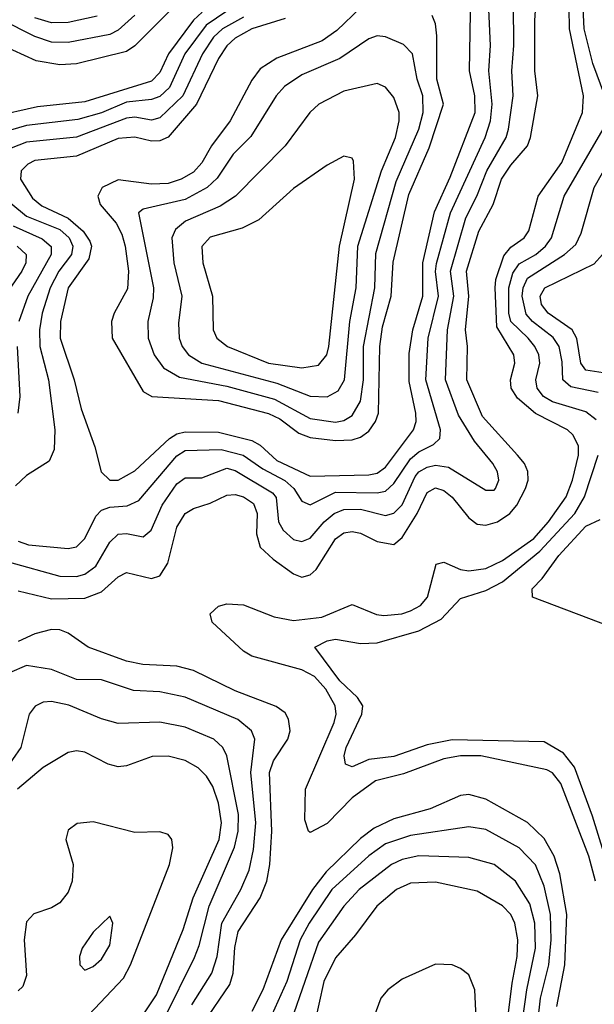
# Model space of a CAD drawing. Header units: inches. Extents: x 884549 to 1028252, y 526810 to 653624.
# Tile 690 of 1056: x 997614 to 998990, y 571415 to 573772. Entities that reach past the tile are written whole.
import ezdxf

# ---------------------------------------------------------------- set-up
doc = ezdxf.new("R2010")
doc.units = ezdxf.units.IN
doc.header["$MEASUREMENT"] = 0
doc.layers.add('A9597', color=7, linetype='Continuous')

msp = doc.modelspace()

# ---------------------------------------------------------------- linework, layer by layer
at = {"layer": 'A9597', "color": 5}
for points, elevation in [([(999015.3, 573590), (998987, 573667), (998966.2, 573750), (998960.4, 573870)], 1960), ([(997610, 572524.3), (997635.4, 572515.4), (997730, 572506.3), (997750, 572510.1), (997769.9, 572530), (997796.2, 572583.8), (997810, 572598), (997830, 572605.2), (997871.5, 572608.5), (997899, 572621), (997990, 572728.5), (998010, 572740.6), (998096.6, 572743.4), (998149.6, 572729.6), (998196.7, 572696.7), (998248.8, 572668.8), (998270.4, 572650), (998290, 572619.8), (998310, 572610.9), (998370, 572641.1), (998470, 572639.7), (998490, 572643.9), (998510, 572661.9), (998550, 572720.7), (998570, 572737.5), (998604.9, 572755.1), (998620.1, 572770), (998622.2, 572790), (998587, 572910), (998591.9, 573010), (998616.9, 573110), (998609.5, 573169.5), (998611.9, 573188.1), (998645.8, 573310), (998728.6, 573490), (998741.3, 573530), (998745.8, 573570), (998737.4, 573650), (998741.5, 573710), (998735, 573850)], 2060), ([(998250, 573775.2), (998170, 573750.5), (998130, 573727.9), (998110.3, 573709.7), (998090, 573679.4), (998037.7, 573570), (997970, 573490.6), (997950, 573481.9), (997930, 573481.2), (997890, 573490.9), (997850, 573487.3), (997750, 573445.7), (997650, 573435.2), (997633.4, 573426.6), (997617.6, 573410), (997616.2, 573390), (997645.1, 573345.1), (997666.9, 573326.9), (997730, 573297), (997765.9, 573265.9), (997782.2, 573242.2), (997785.7, 573230), (997780, 573200), (997729.8, 573130), (997712, 573050), (997710.8, 573010), (997744.2, 572910), (997760.9, 572840.9), (997794.3, 572750), (997808.9, 572690), (997830, 572670.1), (997850, 572669.7), (997890, 572692), (997973.1, 572770), (997990, 572780.8), (998010, 572785.6), (998090, 572784.5), (998170, 572764.5), (998190, 572753.5), (998230, 572717.2), (998310, 572679.3), (998450, 572682.6), (998470, 572687), (998490, 572701.2), (998557.4, 572790), (998563.6, 572810), (998563.1, 572830), (998546.4, 572906.4), (998547.1, 572972.9), (998555.5, 573030), (998579.5, 573110), (998579.2, 573190), (998607.8, 573312.2), (998645.1, 573394.9), (998704.9, 573550), (998704.2, 573590), (998691.3, 573650), (998694.5, 573834.5)], 2080), ([(998993.2, 571710), (998977.1, 571770), (998910, 571943.6), (998890, 571969.5), (998876.7, 571976.7), (998718.7, 572010), (998670, 572010.3), (998630, 572003.2), (998533.1, 571966.9), (998466.2, 571950), (998410, 571909.9), (998350, 571848.1), (998310, 571826.7), (998305.9, 571830), (998297.1, 571857.1), (998298.5, 571930), (998367, 572090), (998371.6, 572110), (998369.7, 572130), (998347.2, 572170), (998320.1, 572200.1), (998290, 572215.8), (998170, 572249), (998150, 572260.3), (998074.7, 572330), (998069.9, 572350.1), (998090, 572368.5), (998110, 572374.2), (998150, 572371.6), (998223.1, 572343.1), (998270, 572334.3), (998337.9, 572342.1), (998410, 572372.1), (998468.7, 572348.7), (998486, 572346), (998529.6, 572350), (998550, 572357), (998573.9, 572370), (998591, 572390), (998611.4, 572468.6), (998630, 572473.3), (998670, 572456.2), (998690, 572452.7), (998730, 572458.6), (998770, 572477.5), (998845.1, 572530), (998880.4, 572570), (998922.7, 572630), (998937.8, 572670), (998952.4, 572730), (998952.3, 572752.3), (998938.8, 572778.8), (998925.9, 572790), (998849.6, 572829.6), (998806.5, 572866.5), (998790.8, 572890), (998789.6, 572910), (998799.8, 572950), (998797.6, 572970), (998756.8, 573036.8), (998752.4, 573130), (998754.6, 573150), (998773.4, 573206.6), (998790, 573227.4), (998821.8, 573250), (998833.6, 573266.4), (998855.9, 573350), (998912.6, 573430), (998961.8, 573550), (998964.6, 573590), (998930.5, 573750), (998928.9, 573850)], 1980), ([(997610, 572405), (997690, 572385.8), (997770, 572387.8), (997810, 572402.7), (997850, 572438.3), (997870, 572448.7), (997930, 572434.8), (997950, 572441.3), (997968.5, 572471.5), (997990, 572557.4), (998010, 572590), (998030, 572602.3), (998070, 572614.9), (998110, 572634), (998130, 572635.7), (998150, 572630.3), (998173.9, 572613.9), (998182.8, 572590), (998181.5, 572541.5), (998189.8, 572509.8), (998220.8, 572480.8), (998270, 572446.1), (998290, 572438.1), (998310, 572443), (998324, 572456), (998370, 572529.6), (998390, 572543.5), (998410, 572547.1), (998430, 572543.1), (998470, 572523.1), (998510, 572516), (998530, 572532.5), (998565.6, 572590), (998590, 572640.3), (998610, 572651.9), (998630, 572645.5), (998650, 572629), (998690, 572580.1), (998710, 572564.6), (998730, 572562.2), (998758.5, 572570), (998788.1, 572590), (998804.5, 572610), (998825.1, 572650), (998831.6, 572670), (998831, 572691), (998822.6, 572710), (998806.2, 572730), (998722.1, 572822.1), (998684.6, 572910), (998686.2, 572990), (998681.9, 573030), (998689.4, 573110), (998684.3, 573170), (998713.9, 573266.1), (998747.6, 573330), (998767.9, 573390), (998790, 573423.8), (998829.9, 573470), (998837.6, 573490), (998855, 573590), (998847.5, 573650), (998847.4, 573770), (998851.8, 573830)], 2020), ([(998110, 573792.8), (998060.8, 573759.2), (998009.2, 573690), (997973, 573610), (997950, 573588.5), (997930, 573581.3), (997870, 573574.4), (997810, 573549.1), (997752.9, 573532.9), (997630, 573518.7), (997514.7, 573485.3)], 2040), ([(998051, 573790), (998030, 573771), (997970.6, 573690), (997950, 573645.3), (997930, 573624.7), (997770, 573575.4), (997656.9, 573563.1), (997550, 573539.4)], 2020), ([(997990.4, 573810), (997890, 573709.6), (997870, 573695.6), (997750, 573666.6), (997710, 573663.8), (997653.2, 573673.2), (997570, 573711.7)], 1980), ([(997590, 572473.4), (997710, 572440.2), (997750, 572439.6), (997770, 572445.1), (997796.2, 572463.8), (997830, 572521.6), (997850, 572541), (997870, 572542.2), (997910, 572533.9), (997929.2, 572550), (997955.4, 572610), (997990, 572661.2), (998010, 572675.6), (998050, 572675.8), (998110, 572698.4), (998130, 572692.9), (998219.3, 572639.4), (998228.4, 572628.4), (998234.1, 572570), (998244.8, 572550), (998270, 572527.9), (998290, 572522.9), (998310, 572531.4), (998343.3, 572570), (998367, 572590), (998390, 572599.7), (998430, 572600.6), (998490, 572585.7), (998510, 572591.1), (998530, 572610.5), (998561.5, 572678.5), (998570, 572689.5), (998590, 572701.3), (998610, 572705.6), (998640.8, 572700.8), (998730, 572646), (998750, 572646), (998753.7, 572650), (998761.8, 572670), (998758.4, 572690), (998747.1, 572710), (998703.3, 572763.3), (998665.2, 572825.2), (998633.5, 572910), (998638.3, 573030), (998654, 573110), (998645.5, 573170), (998682.4, 573297.6), (998709.2, 573350), (998732.8, 573410), (998779.2, 573490), (998785, 573510), (998796.2, 573590), (998792.3, 573650), (998797.7, 573710), (998796.3, 573810)], 2040), ([(998430, 573800.3), (998373.4, 573746.5), (998338.7, 573721.3), (998230, 573679.6), (998190, 573654.7), (998170, 573627.5), (998118.4, 573530), (998073.6, 573470), (998050.4, 573429.6), (998030, 573407.4), (998001, 573390), (997970, 573379.9), (997930, 573378.6), (997850, 573388.5), (997811.5, 573370), (997801.5, 573350), (997806.5, 573330), (997844.7, 573284.8), (997858.7, 573258.7), (997867, 573230), (997874.6, 573170), (997872.2, 573127.8), (997839.9, 573070), (997833.6, 573050), (997835.2, 573010), (997910, 572882.5), (997930.6, 572870), (998090, 572860.2), (998210, 572829.6), (998236.8, 572816.8), (998282.8, 572782.8), (998310, 572771.9), (998370, 572764.9), (998410, 572766.4), (998430, 572773), (998450, 572787), (998466.3, 572810), (998473.4, 572830), (998476.5, 572990), (998483, 573037), (998503.8, 573110), (998508.5, 573191.5), (998546.2, 573353.8), (998594.7, 573465.3), (998628.9, 573570), (998612.9, 573630), (998613.2, 573733.2), (998610, 573762.4), (998601.7, 573781.7)], 2120), ([(998150, 573778), (998099.9, 573750), (998078.4, 573730), (998051.8, 573690), (998004.6, 573590), (997950, 573536.8), (997930, 573531.8), (997890, 573538.8), (997870, 573536.4), (997750, 573491.2), (997630, 573479.2), (997556.4, 573450)], 2060), ([(997890, 573782.9), (997850, 573747.2), (997830, 573736.2), (997730, 573717.8), (997690, 573718.4), (997650, 573731.9), (997570, 573772.6)], 1960), ([(997799.6, 573780.4), (997730, 573765.7), (997690, 573764.2), (997650, 573776.3)], 1940), ([(998994.5, 572814.5), (998970, 572833.6), (998890, 572857.3), (998868.3, 572870), (998853.3, 572890), (998850.2, 572910), (998859.9, 572950), (998856.9, 572970), (998847.9, 572990), (998831.7, 573010), (998790.4, 573050), (998785.3, 573070), (998785.2, 573130), (998795, 573165), (998810, 573187.6), (998850, 573210.3), (998873.1, 573230), (998887.8, 573250), (998918.3, 573350), (999011, 573510)], 1960), ([(998999.4, 572879.4), (998933.7, 572893.7), (998914.8, 572910), (998913.5, 572953.5), (998905.8, 572990), (998891.7, 573011.7), (998842.4, 573050), (998827.1, 573067.1), (998817.4, 573110), (998819.5, 573130), (998830, 573153.6), (998919.1, 573210), (998945.7, 573234.3), (998958.9, 573261.1), (998990, 573370.1), (999030, 573440.5)], 1940), ([(997550, 573368), (997630, 573302.1), (997710, 573269.6), (997732.3, 573250), (997741.6, 573230), (997738.1, 573210), (997707.9, 573170), (997687.2, 573130), (997667.7, 573070), (997661.3, 573030), (997662.2, 572990), (997683.2, 572910), (997698.2, 572790), (997696.9, 572743.1), (997684.5, 572715.5), (997630, 572681.2), (997603.8, 572656.2)], 2060), ([(997598.8, 573278.8), (997667.6, 573247.6), (997689.5, 573229.5), (997689.5, 573210), (997633.4, 573110), (997612, 573050)], 2040), ([(997608.3, 573230), (997629.7, 573209.7), (997628.6, 573190), (997619.3, 573170), (997563.1, 573090)], 2020), ([(999042.4, 572922.4), (998970, 572932.9), (998957.9, 572950), (998948.6, 573008.6), (998937.5, 573030), (998879.6, 573070), (998863.9, 573090), (998860.8, 573110), (998871.3, 573130), (998990, 573187.5), (999009.5, 573210)], 1920), ([(997607.8, 572990), (997614.5, 572870), (997609.7, 572830.3)], 2040), ([(999030, 571723.4), (998985.7, 571865.7), (998942.9, 571982.9), (998916.5, 572016.5), (998870, 572043.9), (998650, 572048.7), (998590, 572036.4), (998510, 572008.4), (998450, 572001.2), (998410, 571983.6), (998394.3, 571990), (998391.4, 572010), (998396, 572030), (998433.4, 572110), (998435.8, 572130), (998423.4, 572150), (998380.8, 572190), (998321.1, 572270), (998350, 572285), (998370, 572289.6), (998430, 572278.8), (998470, 572280.3), (998570, 572309.5), (998623.1, 572336.9), (998670, 572386.4), (998730, 572406.1), (998770, 572426.2), (998859.7, 572500.3), (998943.4, 572590), (998967, 572630), (998999.7, 572730)], 1960), ([(999030, 572319), (998842, 572390), (998841.3, 572410), (998865.1, 572434.9), (998904.8, 572490), (998970, 572559.7), (999004.4, 572575.6)], 1940), ([(998054, 571370), (998117.1, 571462.9), (998125.3, 571490), (998128.9, 571551.1), (998137.5, 571590), (998190.1, 571669.9), (998205.7, 571710), (998213.4, 571750), (998217.7, 571830), (998212.6, 571970), (998222.2, 571997.8), (998256.1, 572050), (998261.4, 572070), (998257.9, 572097.9), (998250, 572112.7), (998228.4, 572128.4), (998130, 572165.9), (998030, 572214.5), (997990, 572224.4), (997909.1, 572229.1), (997870, 572236.9), (997777.7, 572270), (997730, 572303.5), (997710, 572312.1), (997690, 572312.9), (997650, 572302.5), (997610, 572283.9)], 2020), ([(998026.2, 571413.8), (998074.3, 571490), (998087.3, 571530), (998097.8, 571610), (998143.7, 571690), (998163.6, 571736.4), (998173.9, 571786.1), (998179.9, 571850), (998167.2, 571970), (998177.1, 572050), (998169, 572070), (998136.7, 572096.7), (998010, 572150.6), (997950, 572163.4), (997886.6, 572166.6), (997810, 572192), (997750, 572193.2), (997690, 572216.5), (997630, 572226.2), (997590, 572209)], 2040), ([(997959.7, 571380.3), (998032.6, 571527.4), (998043.9, 571556.1), (998067.5, 571650), (998128.8, 571791.2), (998137.4, 571830), (998138.2, 571870), (998110, 572009.8), (998100.4, 572030), (998078.7, 572050), (998010, 572079), (997950, 572091.1), (997850, 572087.8), (997810, 572098.4), (997731.4, 572131.4), (997690, 572140.1), (997670, 572138.7), (997651, 572129), (997636.4, 572110), (997616.9, 572030), (997555.8, 571944.2)], 2060), ([(997910, 571390.4), (997941.5, 571438.5), (998005.4, 571594.6), (998029.7, 571670), (998091.7, 571810), (998097.3, 571850), (998090, 571896.5), (998076.6, 571936.6), (998061.8, 571961.8), (998041.8, 571981.8), (998010, 571998.9), (997970, 572009.6), (997931.4, 572008.6), (997870, 571986.1), (997850, 571983.8), (997826.2, 571990), (997770, 572019.2), (997750, 572022.4), (997730, 572018), (997670, 571982), (997609, 571930)], 2080), ([(998900.3, 571410), (998919.6, 571510), (998924.2, 571630), (998907.8, 571727.8), (998894.1, 571770), (998870, 571812.1), (998830, 571850.7), (998730, 571906.8), (998690, 571917.6), (998670, 571915.4), (998597, 571883), (998510, 571859.1), (998463, 571837), (998430, 571812.3), (998347.7, 571732.3), (998315.4, 571690), (998240.3, 571570), (998196.2, 571450), (998170, 571397.9)], 2020), ([(997765.2, 571374.8), (997862.3, 571477.7), (997879.1, 571510), (997972.6, 571750), (997980.6, 571790), (997978, 571810), (997970, 571822.2), (997950, 571828.4), (997890, 571826.8), (997790, 571852.2), (997751.7, 571848.3), (997730, 571832.5), (997724.8, 571810), (997742, 571750), (997740.1, 571710), (997730, 571684.1), (997710, 571658.5), (997690, 571646.6), (997647.9, 571632.1), (997630, 571612.8), (997624.7, 571570), (997630, 571484), (997621.6, 571458.4), (997610, 571447.5)], 2120), ([(998847.6, 571310), (998861.4, 571430), (998881.1, 571510), (998886.8, 571570), (998885.1, 571630), (998870, 571698.2), (998849.1, 571749.1), (998810, 571789.9), (998730, 571834.1), (998690, 571840.1), (998550, 571819.3), (998490, 571799.6), (998450, 571771.1), (998361.5, 571690), (998307.4, 571610), (998285.9, 571570), (998254, 571470), (998217.9, 571390)], 2040), ([(998800.5, 571250), (998828.5, 571450), (998849, 571550), (998848, 571610), (998836.1, 571656.1), (998801.6, 571710), (998750, 571750.3), (998690, 571767.1), (998570, 571770.5), (998530, 571762.1), (998504.4, 571750), (998427.4, 571690), (998390.4, 571650), (998330, 571563.8), (998264, 571376)], 2060), ([(998761.4, 571210), (998793.6, 571466.4), (998805.6, 571530), (998807.2, 571570), (998799.8, 571610), (998790, 571630.4), (998770, 571651.3), (998710, 571686), (998610, 571707.8), (998550, 571705.7), (998516.2, 571690), (998469.2, 571650), (998418.2, 571581.8), (998370, 571526.9), (998342.5, 571470), (998318.3, 571361.7)], 2080), ([(998708.9, 571350), (998704.1, 571450), (998690, 571485.6), (998670, 571501.3), (998650, 571509.9), (998610, 571511.2), (998530, 571475.8), (998495.3, 571450), (998478.7, 571430), (998433.8, 571306.2)], 2120)]:
    msp.add_lwpolyline(points, dxfattribs=dict(at, elevation=elevation))
for points, elevation in [([(998470, 573733.1), (998450, 573726.6), (998380.7, 573679.3), (998290, 573639.7), (998247.9, 573612.1), (998228.2, 573590), (998167.6, 573492.4), (998125.6, 573450), (998087.1, 573392.9), (998063.3, 573370), (998010, 573341.3), (997910, 573318.5), (997898.6, 573310), (997934.1, 573130), (997933.8, 573106.2), (997921, 573050), (997921.8, 573010), (997936.2, 572970), (997958.8, 572938.8), (997996.6, 572916.6), (998110, 572894.6), (998224.1, 572864.1), (998310, 572817.8), (998370, 572809.1), (998390, 572813), (998410, 572824.9), (998430, 572858.8), (998437.6, 572910), (998437.8, 572990), (998464.9, 573130), (998467.3, 573212.7), (998515.6, 573384.4), (998569.9, 573509.9), (998580.4, 573550), (998579.3, 573590), (998565.9, 573630), (998554.8, 573690), (998532.9, 573712.9), (998490, 573731.3)], 2140), ([(998470, 573619.2), (998390, 573600.9), (998330.5, 573569.5), (998308.8, 573550), (998250.1, 573469.9), (998131.2, 573350), (998094, 573326), (998011.2, 573290), (997986.9, 573270), (997978, 573250), (997983.4, 573190), (998002.6, 573110), (997994.7, 573045.3), (997996, 573010), (998003.5, 572990), (998018.3, 572970), (998049.9, 572949.9), (998230, 572901.8), (998310, 572871), (998350, 572869.7), (998376.4, 572883.6), (998392.2, 572910), (998405, 573050), (998419.7, 573130), (998423.9, 573230), (998480.3, 573410), (998513.9, 573490), (998523.2, 573530), (998522.9, 573550), (998510, 573586.2), (998490, 573610.6)], 2160), ([(998390, 573445.3), (998350, 573423.7), (998270, 573368), (998186.9, 573293.1), (998146.6, 573273.4), (998070, 573251.2), (998050.6, 573229.4), (998052.6, 573190), (998075.8, 573110), (998077.3, 573030), (998085.8, 573010), (998111.7, 572990), (998210, 572949.8), (998290, 572938.4), (998330, 572944.8), (998349.5, 572970), (998354.5, 572990), (998380.1, 573230), (998415.6, 573390), (998413.5, 573433.5), (998410, 573440.5)], 2180), ([(997830, 571626), (997790, 571587.8), (997763.6, 571550), (997757.4, 571530), (997758.4, 571510), (997770, 571497.1), (997790, 571505.8), (997810, 571523.2), (997830, 571557.3), (997836.9, 571610)], 2140)]:
    msp.add_lwpolyline(points, close=True, dxfattribs=dict(at, elevation=elevation))

doc.saveas('drawing.dxf')
